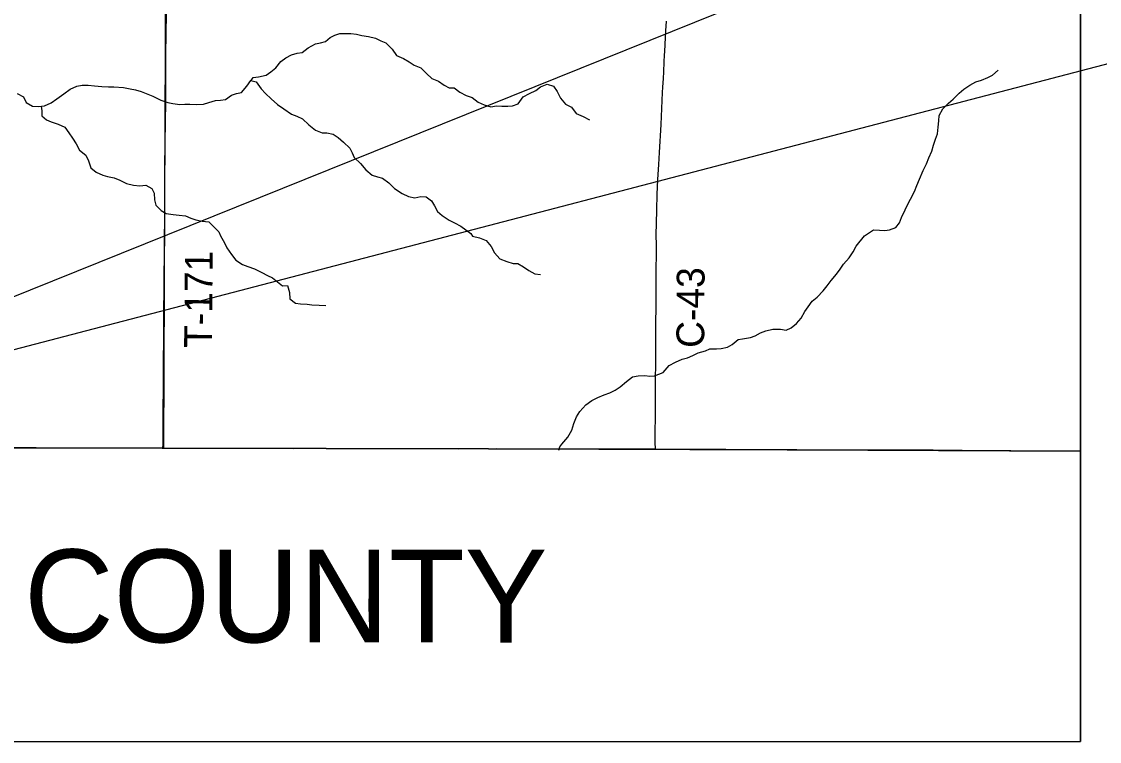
# Model space of a CAD drawing. Extents: x 0 to 34, y 0 to 22.
# Drawn here: x 8.318 to 9.419, y 14.1 to 14.835 of the extents above; entities that cross this region are included whole.
import ezdxf

# ---------------------------------------------------------------- set-up
doc = ezdxf.new("R2010")
doc.units = 0
for name, color, linetype in [('GM_X_Adjacent_County', 7, 'Continuous'), ('GM_X_Adjacent_County_Text', 7, 'Continuous'), ('GM_X_County', 7, 'Continuous'), ('GM_X_County_Road', 7, 'Continuous'), ('GM_X_County_Road_Text', 7, 'Continuous'), ('GM_X_Minor_River', 7, 'Continuous'), ('GM_X_Township', 7, 'Continuous'), ('GM_X_Township_Road', 7, 'Continuous'), ('GM_X_Township_Road_Text', 7, 'Continuous'), ('SH_Data', 7, 'Continuous'), ('SH_Text', 7, 'Continuous')]:
    doc.layers.add(name, color=color, linetype=linetype)

msp = doc.modelspace()

# ---------------------------------------------------------------- linework, layer by layer
at = {"layer": 'GM_X_Adjacent_County'}
for points in [[(9.4, 14.3965), (8.9649, 14.3985), (8.961, 14.3984), (8.4627, 14.3996), (8.4614, 14.3995), (7.9281, 14.4004), (7.4546, 14.4002), (7.4528, 14.1506), (7.4528, 14.1)], [(7.4528, 14.1), (9.4, 14.1), (9.4, 14.3965)]]:
    msp.add_lwpolyline(points, dxfattribs=at)
at = {"layer": 'GM_X_County'}
for points in [[(9.4, 14.3965), (9.4, 20.9), (2.6, 20.9), (2.6, 14.4092)], [(3.8654, 14.4035), (4.4381, 14.4027), (5.0404, 14.4018), (5.0666, 14.4017), (5.4411, 14.4012), (5.5237, 14.401), (5.9463, 14.4004), (6.1406, 14.4001), (6.8377, 14.3991), (6.9514, 14.3995), (7.1373, 14.3989), (7.4546, 14.4002), (7.9281, 14.4004), (8.4614, 14.3995), (8.4627, 14.3996), (8.961, 14.3984), (8.9649, 14.3985), (9.4, 14.3965)]]:
    msp.add_lwpolyline(points, dxfattribs=at)
at = {"layer": 'GM_X_County_Road'}
for points in [[(8.9657, 14.3983), (8.9655, 14.4006), (8.9654, 14.4035), (8.9654, 14.4082), (8.9653, 14.4153), (8.9654, 14.4184), (8.9655, 14.4287), (8.9656, 14.4373), (8.9657, 14.4488), (8.9657, 14.4594), (8.9656, 14.4653), (8.9657, 14.4709), (8.9658, 14.4846), (8.9659, 14.492), (8.9659, 14.497), (8.9659, 14.5082), (8.966, 14.5278), (8.9661, 14.543), (8.9661, 14.5501), (8.9662, 14.5635), (8.9663, 14.5837), (8.9665, 14.5958), (8.9665, 14.6064), (8.9664, 14.6176), (8.9665, 14.6288), (8.9668, 14.6427), (8.9673, 14.6586), (8.9681, 14.6738), (8.9689, 14.6893), (8.9696, 14.7014), (8.9712, 14.7299), (8.9729, 14.7625), (8.9731, 14.7681), (8.9736, 14.7771), (8.974, 14.7836), (8.9744, 14.7939), (8.9748, 14.8007), (8.975, 14.8044), (8.9754, 14.8118), (8.9762, 14.8255), (8.9767, 14.8354)], [(7.9284, 14.4006), (7.9541, 14.4006), (8.0185, 14.4006), (8.0639, 14.4006), (8.1167, 14.4006), (8.1727, 14.4007), (8.2084, 14.4005), (8.2333, 14.4005), (8.2659, 14.4004), (8.3327, 14.4002), (8.3809, 14.3999), (8.4151, 14.3998), (8.4492, 14.3997), (8.4615, 14.3996)], [(8.4615, 14.3996), (8.4943, 14.3995), (8.5145, 14.3995), (8.5254, 14.3994), (8.5502, 14.3994), (8.5689, 14.3993), (8.5953, 14.3992), (8.6155, 14.3993), (8.6419, 14.3992), (8.6776, 14.3991), (8.7646, 14.3989), (8.8035, 14.399), (8.8237, 14.3989), (8.8361, 14.3989), (8.8594, 14.3989), (8.8734, 14.3987), (8.8889, 14.3987), (8.9076, 14.3986), (8.9511, 14.3984), (8.9619, 14.3984)], [(8.9619, 14.3984), (8.9657, 14.3983)], [(8.9657, 14.3983), (8.9728, 14.3983), (9.0008, 14.3982), (9.0241, 14.3981), (9.1002, 14.3979), (9.1329, 14.3978), (9.18, 14.3979), (9.2494, 14.3976), (9.2789, 14.3973), (9.3116, 14.3971), (9.3287, 14.3971), (9.3644, 14.3969), (9.4, 14.3968)]]:
    msp.add_lwpolyline(points, dxfattribs=at)
at = {"layer": 'GM_X_Minor_River'}
for points in [[(8.5526, 14.7749), (8.5545, 14.7779), (8.56, 14.7786), (8.5678, 14.7805), (8.5726, 14.7837), (8.5775, 14.7878), (8.5829, 14.7944), (8.5878, 14.7982), (8.5935, 14.8012), (8.5996, 14.8027), (8.6046, 14.8035), (8.6108, 14.8084), (8.6181, 14.8125), (8.6234, 14.8134), (8.6283, 14.8147), (8.6331, 14.8189), (8.6378, 14.8212), (8.643, 14.823), (8.6479, 14.8228), (8.6544, 14.823), (8.6602, 14.8222), (8.6656, 14.821), (8.6722, 14.8197), (8.6796, 14.8181), (8.6849, 14.8154), (8.69, 14.8133), (8.6964, 14.8069), (8.701, 14.8006), (8.708, 14.7973), (8.714, 14.7939), (8.719, 14.7906), (8.7258, 14.7879), (8.7316, 14.7822), (8.7369, 14.7771), (8.7439, 14.7744), (8.7498, 14.7702), (8.7547, 14.7673), (8.7599, 14.7675), (8.7655, 14.7631), (8.7722, 14.7596), (8.7782, 14.7575), (8.7845, 14.7528), (8.7905, 14.7501), (8.7974, 14.7481), (8.8032, 14.7489), (8.8084, 14.7487), (8.8146, 14.7486), (8.8196, 14.749), (8.8253, 14.7511), (8.8302, 14.7581), (8.8367, 14.7615), (8.8432, 14.7646), (8.8481, 14.7686), (8.8548, 14.7712), (8.8614, 14.7691), (8.8652, 14.7638), (8.8686, 14.7569), (8.8737, 14.7507), (8.8797, 14.7476), (8.8844, 14.7411), (8.8916, 14.7381), (8.8981, 14.7348)], [(9.179, 14.6163), (9.1882, 14.6223), (9.1943, 14.6221), (9.1998, 14.6217), (9.2047, 14.6225), (9.2113, 14.6247), (9.215, 14.6296), (9.2171, 14.6351), (9.2207, 14.6427), (9.2234, 14.6486), (9.2263, 14.6539), (9.2301, 14.6614), (9.2326, 14.6677), (9.2353, 14.6741), (9.2391, 14.6829), (9.2424, 14.6897), (9.2449, 14.6961), (9.2479, 14.7027), (9.2498, 14.7088), (9.2516, 14.7149), (9.2537, 14.7206), (9.2545, 14.7272), (9.2551, 14.7338), (9.2555, 14.7393), (9.2591, 14.746), (9.265, 14.7518), (9.2698, 14.756), (9.2757, 14.762), (9.2806, 14.7662), (9.2867, 14.7701), (9.293, 14.7735), (9.2987, 14.7752), (9.3052, 14.778), (9.3099, 14.7805), (9.3158, 14.7856)], [(8.3134, 14.7616), (8.3199, 14.7584), (8.3225, 14.7525), (8.3289, 14.7487), (8.335, 14.7484), (8.3413, 14.749), (8.3481, 14.752), (8.354, 14.7561), (8.3609, 14.7612), (8.3675, 14.7661), (8.3744, 14.769), (8.3797, 14.7703), (8.386, 14.7702), (8.3922, 14.7696), (8.3998, 14.7689), (8.4068, 14.7686)], [(8.4068, 14.7686), (8.4121, 14.7686), (8.422, 14.7678), (8.4288, 14.7663), (8.4343, 14.7653), (8.4402, 14.7637), (8.4453, 14.7618), (8.4518, 14.759), (8.4601, 14.7549), (8.4673, 14.7526), (8.4724, 14.7515), (8.4794, 14.7505), (8.4848, 14.7507), (8.4899, 14.7508), (8.4965, 14.7504), (8.5037, 14.7508), (8.5091, 14.7523), (8.5159, 14.7545), (8.521, 14.7547), (8.5262, 14.7554), (8.5324, 14.7601), (8.5374, 14.7616), (8.5425, 14.7625), (8.548, 14.7692), (8.5521, 14.775), (8.5577, 14.7737), (8.5625, 14.7664), (8.567, 14.7615), (8.5729, 14.7563), (8.5793, 14.7504), (8.5857, 14.746), (8.5937, 14.7407), (8.599, 14.7386), (8.605, 14.7357), (8.6113, 14.7298), (8.6183, 14.7241), (8.6249, 14.7214), (8.6298, 14.7214), (8.6363, 14.72), (8.6412, 14.7168), (8.6469, 14.7118), (8.6531, 14.7059), (8.6556, 14.7011), (8.6578, 14.6962), (8.6642, 14.6901), (8.6695, 14.6838), (8.676, 14.6783), (8.6815, 14.6765), (8.6868, 14.6752), (8.6932, 14.6704), (8.6989, 14.6647), (8.7066, 14.6594), (8.7133, 14.6563), (8.7197, 14.6551), (8.7258, 14.6564), (8.7311, 14.656), (8.7368, 14.652), (8.7398, 14.6469), (8.7428, 14.6412), (8.7477, 14.637), (8.7549, 14.6324), (8.7602, 14.6295), (8.7668, 14.6261), (8.777, 14.6188)], [(8.338, 14.7487), (8.3384, 14.7439), (8.3384, 14.7389), (8.3433, 14.7349), (8.3482, 14.7328), (8.3552, 14.7303), (8.3622, 14.7271), (8.3662, 14.7216), (8.3698, 14.7162), (8.3736, 14.7103), (8.377, 14.7037), (8.3836, 14.6987), (8.3862, 14.6928), (8.3885, 14.6858), (8.3941, 14.6814), (8.4008, 14.6783), (8.4055, 14.6768), (8.4125, 14.6756), (8.4184, 14.6731), (8.4252, 14.6697), (8.4322, 14.6679), (8.4387, 14.6675), (8.4449, 14.6679), (8.4508, 14.6646), (8.4534, 14.6599), (8.4536, 14.6532), (8.4551, 14.6477), (8.4604, 14.642), (8.4655, 14.639), (8.4727, 14.6382), (8.4788, 14.6374), (8.4852, 14.6366), (8.4909, 14.6345), (8.4958, 14.6328), (8.5023, 14.6314), (8.5091, 14.6306), (8.5195, 14.6204)], [(8.5195, 14.6204), (8.521, 14.6163), (8.5253, 14.6091), (8.5277, 14.6042), (8.5324, 14.5973), (8.5369, 14.5914), (8.5436, 14.587), (8.5492, 14.5849), (8.5557, 14.5826), (8.5634, 14.5787), (8.5691, 14.5757), (8.5742, 14.5734), (8.5844, 14.5653), (8.5895, 14.5655), (8.5917, 14.5586), (8.5921, 14.5518), (8.5979, 14.5476), (8.603, 14.547), (8.6097, 14.5466), (8.6146, 14.5458), (8.622, 14.5454), (8.6288, 14.5451)], [(8.777, 14.6188), (8.7787, 14.6158), (8.7857, 14.6142), (8.7927, 14.6117), (8.7978, 14.6053), (8.801, 14.599), (8.8064, 14.5929), (8.8138, 14.59), (8.8201, 14.5881), (8.8248, 14.5882), (8.8308, 14.5848), (8.8361, 14.5808), (8.8424, 14.5775), (8.848, 14.5767)], [(8.8667, 14.3975), (8.8679, 14.4007), (8.8699, 14.4035), (8.876, 14.4107), (8.8802, 14.4179), (8.8821, 14.4245), (8.885, 14.4315), (8.8882, 14.437), (8.8945, 14.4438), (8.9004, 14.448), (8.9065, 14.4511), (8.913, 14.4541), (8.919, 14.456), (8.9245, 14.4588), (8.9295, 14.462), (8.936, 14.4675), (8.942, 14.4722), (8.9479, 14.4733), (8.9548, 14.4738), (8.9597, 14.473), (8.9644, 14.4732), (8.9735, 14.4769), (8.9796, 14.4839), (8.9861, 14.4873), (8.9927, 14.4905), (8.9984, 14.4918), (9.0038, 14.494), (9.0091, 14.4968), (9.0165, 14.4989), (9.0212, 14.5008), (9.0279, 14.5009), (9.0328, 14.5013), (9.0392, 14.5027), (9.044, 14.5054), (9.0499, 14.5105), (9.0546, 14.511), (9.0628, 14.5125), (9.0675, 14.5142), (9.073, 14.5172), (9.0782, 14.5194), (9.0856, 14.5211), (9.0932, 14.521), (9.0992, 14.52), (9.1043, 14.5223), (9.1095, 14.5268), (9.1144, 14.5323), (9.1181, 14.5389), (9.1215, 14.5438), (9.1255, 14.5495), (9.1308, 14.5538), (9.1368, 14.5602), (9.1411, 14.5653), (9.1451, 14.5706), (9.1505, 14.5772), (9.1543, 14.5821), (9.1577, 14.5874), (9.1633, 14.5937), (9.1677, 14.5999), (9.1707, 14.6058), (9.179, 14.6163)]]:
    msp.add_lwpolyline(points, dxfattribs=at)
at = {"layer": 'GM_X_Township'}
msp.add_line((9.4, 14.3965), (9.4, 17.4092), dxfattribs=at)
for points in [[(8.4927, 17.4064), (8.489, 16.9129), (8.4875, 16.7165), (8.4852, 16.414), (8.4805, 15.9065), (8.4802, 15.8707), (8.4804, 15.8413), (8.4727, 15.4034), (8.4648, 14.9001), (8.4648, 14.8948), (8.4627, 14.3996), (8.4614, 14.3995), (7.9281, 14.4004), (7.4546, 14.4002), (7.1373, 14.3989)], [(9.4, 17.4092), (8.9926, 17.4083), (8.965, 17.4081), (8.4927, 17.4064), (8.489, 16.9129), (8.4875, 16.7165), (8.4852, 16.414), (8.4805, 15.9065), (8.4802, 15.8707), (8.4804, 15.8413), (8.4727, 15.4034), (8.4648, 14.9001), (8.4648, 14.8948), (8.4627, 14.3996), (8.961, 14.3984), (8.9649, 14.3985), (9.4, 14.3965)]]:
    msp.add_lwpolyline(points, dxfattribs=at)
at = {"layer": 'GM_X_Township_Road'}
for points in [[(8.4651, 14.7479), (8.4652, 14.7557), (8.4653, 14.7756), (8.4654, 14.7883), (8.4654, 14.8045), (8.4655, 14.8197), (8.4658, 14.8462), (8.4659, 14.8716), (8.4662, 14.894), (8.4662, 14.8964)], [(8.4615, 14.3996), (8.4619, 14.4003), (8.4622, 14.4009), (8.4625, 14.4017), (8.4626, 14.4025), (8.4625, 14.4204), (8.4626, 14.4319), (8.4626, 14.4381), (8.4627, 14.4617), (8.463, 14.4938), (8.4631, 14.5053), (8.4632, 14.5192), (8.4633, 14.5338), (8.4636, 14.5674), (8.4637, 14.573), (8.4637, 14.5792), (8.4639, 14.5926), (8.464, 14.6178), (8.4641, 14.6289), (8.4641, 14.6423), (8.4641, 14.6507), (8.4642, 14.6603), (8.4643, 14.6724), (8.4644, 14.6905), (8.4646, 14.7069), (8.465, 14.7371), (8.4651, 14.7479)]]:
    msp.add_lwpolyline(points, dxfattribs=at)
at = {"layer": 'SH_Data'}
for p in [(9.4, 20.9), (2.6, 14.1)]:
    msp.add_line(p, (9.4, 14.1), dxfattribs=at)
at = {"layer": 'SH_Text'}
msp.add_lwpolyline([(9.8492, 15.1741), (7.9281, 14.4004), (9.8492, 14.9027)], close=True, dxfattribs=at)

# ---------------------------------------------------------------- texts
at = {"layer": 'GM_X_Adjacent_County_Text'}
msp.add_text('CRAWFORD COUNTY', height=0.094697, rotation=359.9592, dxfattribs=at).set_placement((7.5396, 14.2019))
at = {"layer": 'GM_X_County_Road_Text'}
msp.add_text('C-43', height=0.02841, rotation=89.658, dxfattribs=at).set_placement((9.0153, 14.5018))
at = {"layer": 'GM_X_Township_Road_Text'}
msp.add_text('T-171', height=0.02841, rotation=89.4428, dxfattribs=at).set_placement((8.5123, 14.5017))

doc.saveas('drawing.dxf')
